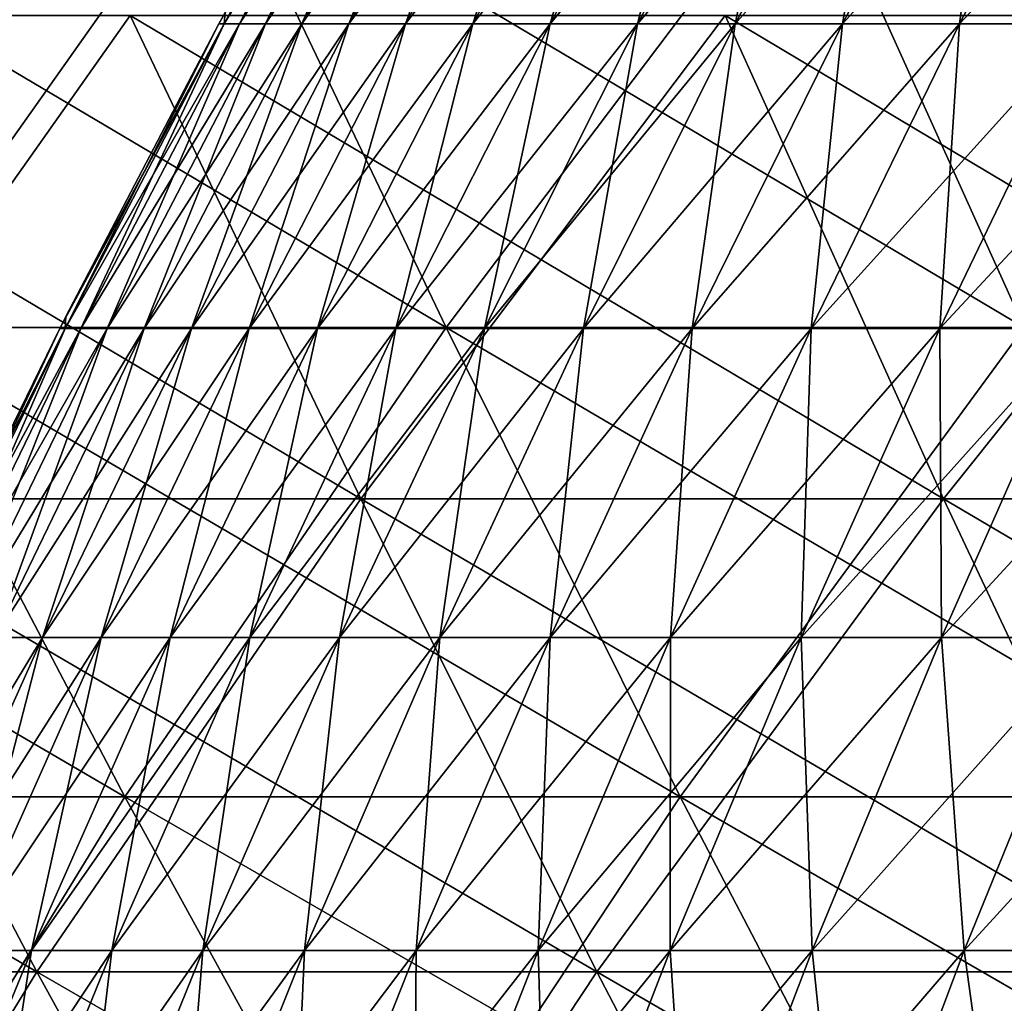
# Model space of a CAD drawing. Header units: millimetres. Extents: x -250 to 250, y -45 to 4150.
# Tile 426 of 656: x -92 to -84, y 3971 to 3979. Entities that reach past the tile are written whole.
import ezdxf

# ---------------------------------------------------------------- set-up
doc = ezdxf.new("R2010")
doc.units = ezdxf.units.MM
doc.header["$LTSCALE"] = 81.481481
for name, color, linetype in [('19', 7, 'CONTINUOUS'), ('20', 7, 'CONTINUOUS'), ('21', 7, 'CONTINUOUS'), ('22', 7, 'CONTINUOUS'), ('23', 7, 'CONTINUOUS'), ('24', 7, 'CONTINUOUS')]:
    doc.layers.add(name, color=color, linetype=linetype)

msp = doc.modelspace()

# ---------------------------------------------------------------- linework, layer by layer
at = {"layer": '19', "color": 7, "linetype": 'CONTINUOUS'}
for points in [[(-91.371, 3979.3972, -158.2593), (-94.194, 3975.4022, -152.1286), (-96.2013, 3979.3972, -155.3704), (-91.371, 3979.3972, -158.2593)], [(-89.4645, 3975.4022, -154.9571), (-94.194, 3975.4022, -152.1286), (-91.371, 3979.3972, -158.2593), (-89.4645, 3975.4022, -154.9571)], [(-86.4541, 3979.3972, -160.998), (-89.4645, 3975.4022, -154.9571), (-91.371, 3979.3972, -158.2593), (-86.4541, 3979.3972, -160.998)], [(-84.6502, 3975.4022, -157.6387), (-89.4645, 3975.4022, -154.9571), (-86.4541, 3979.3972, -160.998), (-84.6502, 3975.4022, -157.6387)], [(-81.4552, 3979.3972, -163.584), (-84.6502, 3975.4022, -157.6387), (-86.4541, 3979.3972, -160.998), (-81.4552, 3979.3972, -163.584)], [(-79.7556, 3975.4022, -160.1708), (-84.6502, 3975.4022, -157.6387), (-81.4552, 3979.3972, -163.584), (-79.7556, 3975.4022, -160.1708)], [(-92.1408, 3971.4925, -148.8125), (-96.6798, 3971.4925, -145.9044), (-94.194, 3975.4022, -152.1286), (-92.1408, 3971.4925, -148.8125)], [(-89.4645, 3975.4022, -154.9571), (-92.1408, 3971.4925, -148.8125), (-94.194, 3975.4022, -152.1286), (-89.4645, 3975.4022, -154.9571)], [(-87.5144, 3971.4925, -151.5794), (-92.1408, 3971.4925, -148.8125), (-89.4645, 3975.4022, -154.9571), (-87.5144, 3971.4925, -151.5794)], [(-84.6502, 3975.4022, -157.6387), (-87.5144, 3971.4925, -151.5794), (-89.4645, 3975.4022, -154.9571), (-84.6502, 3975.4022, -157.6387)], [(-82.805, 3971.4925, -154.2025), (-87.5144, 3971.4925, -151.5794), (-84.6502, 3975.4022, -157.6387), (-82.805, 3971.4925, -154.2025)], [(-79.7556, 3975.4022, -160.1708), (-82.805, 3971.4925, -154.2025), (-84.6502, 3975.4022, -157.6387), (-79.7556, 3975.4022, -160.1708)], [(-92.1408, 3971.4925, -148.8125), (-94.4782, 3967.6699, -142.5819), (-96.6798, 3971.4925, -145.9044), (-92.1408, 3971.4925, -148.8125)], [(-90.0426, 3967.6699, -145.4238), (-94.4782, 3967.6699, -142.5819), (-92.1408, 3971.4925, -148.8125), (-90.0426, 3967.6699, -145.4238)], [(-87.5144, 3971.4925, -151.5794), (-90.0426, 3967.6699, -145.4238), (-92.1408, 3971.4925, -148.8125), (-87.5144, 3971.4925, -151.5794)], [(-85.5215, 3967.6699, -148.1276), (-90.0426, 3967.6699, -145.4238), (-87.5144, 3971.4925, -151.5794), (-85.5215, 3967.6699, -148.1276)], [(-82.805, 3971.4925, -154.2025), (-85.5215, 3967.6699, -148.1276), (-87.5144, 3971.4925, -151.5794), (-82.805, 3971.4925, -154.2025)], [(-80.9194, 3967.6699, -150.691), (-85.5215, 3967.6699, -148.1276), (-82.805, 3971.4925, -154.2025), (-80.9194, 3967.6699, -150.691)]]:
    msp.add_3dface(points, dxfattribs=at)
at = {"layer": '20', "color": 7, "linetype": 'CONTINUOUS'}
for points in [[(-94.194, 3975.4022, 152.1286), (-89.4645, 3975.4022, 154.9571), (-96.2013, 3979.3972, 155.3704), (-94.194, 3975.4022, 152.1286)], [(-96.2013, 3979.3972, 155.3704), (-89.4645, 3975.4022, 154.9571), (-91.371, 3979.3972, 158.2593), (-96.2013, 3979.3972, 155.3704)], [(-89.4645, 3975.4022, 154.9571), (-84.6502, 3975.4022, 157.6387), (-91.371, 3979.3972, 158.2593), (-89.4645, 3975.4022, 154.9571)], [(-91.371, 3979.3972, 158.2593), (-84.6502, 3975.4022, 157.6387), (-86.4541, 3979.3972, 160.998), (-91.371, 3979.3972, 158.2593)], [(-84.6502, 3975.4022, 157.6387), (-79.7556, 3975.4022, 160.1708), (-86.4541, 3979.3972, 160.998), (-84.6502, 3975.4022, 157.6387)], [(-86.4541, 3979.3972, 160.998), (-79.7556, 3975.4022, 160.1708), (-81.4552, 3979.3972, 163.584), (-86.4541, 3979.3972, 160.998)], [(-96.6798, 3971.4925, 145.9044), (-92.1408, 3971.4925, 148.8125), (-98.8342, 3975.4022, 149.1557), (-96.6798, 3971.4925, 145.9044)], [(-98.8342, 3975.4022, 149.1557), (-92.1408, 3971.4925, 148.8125), (-94.194, 3975.4022, 152.1286), (-98.8342, 3975.4022, 149.1557)], [(-92.1408, 3971.4925, 148.8125), (-87.5144, 3971.4925, 151.5794), (-94.194, 3975.4022, 152.1286), (-92.1408, 3971.4925, 148.8125)], [(-94.194, 3975.4022, 152.1286), (-87.5144, 3971.4925, 151.5794), (-89.4645, 3975.4022, 154.9571), (-94.194, 3975.4022, 152.1286)], [(-87.5144, 3971.4925, 151.5794), (-82.805, 3971.4925, 154.2025), (-89.4645, 3975.4022, 154.9571), (-87.5144, 3971.4925, 151.5794)], [(-89.4645, 3975.4022, 154.9571), (-82.805, 3971.4925, 154.2025), (-84.6502, 3975.4022, 157.6387), (-89.4645, 3975.4022, 154.9571)], [(-82.805, 3971.4925, 154.2025), (-78.017, 3971.4925, 156.6793), (-84.6502, 3975.4022, 157.6387), (-82.805, 3971.4925, 154.2025)], [(-84.6502, 3975.4022, 157.6387), (-78.017, 3971.4925, 156.6793), (-79.7556, 3975.4022, 160.1708), (-84.6502, 3975.4022, 157.6387)], [(-94.4782, 3967.6699, 142.5819), (-90.0426, 3967.6699, 145.4238), (-96.6798, 3971.4925, 145.9044), (-94.4782, 3967.6699, 142.5819)], [(-96.6798, 3971.4925, 145.9044), (-90.0426, 3967.6699, 145.4238), (-92.1408, 3971.4925, 148.8125), (-96.6798, 3971.4925, 145.9044)], [(-90.0426, 3967.6699, 145.4238), (-85.5215, 3967.6699, 148.1276), (-92.1408, 3971.4925, 148.8125), (-90.0426, 3967.6699, 145.4238)], [(-92.1408, 3971.4925, 148.8125), (-85.5215, 3967.6699, 148.1276), (-87.5144, 3971.4925, 151.5794), (-92.1408, 3971.4925, 148.8125)], [(-85.5215, 3967.6699, 148.1276), (-80.9194, 3967.6699, 150.691), (-87.5144, 3971.4925, 151.5794), (-85.5215, 3967.6699, 148.1276)], [(-87.5144, 3971.4925, 151.5794), (-80.9194, 3967.6699, 150.691), (-82.805, 3971.4925, 154.2025), (-87.5144, 3971.4925, 151.5794)]]:
    msp.add_3dface(points, dxfattribs=at)
at = {"layer": '21', "color": 7, "linetype": 'CONTINUOUS'}
for points in [[(-90.6487, 3980.7805, 157.0082), (-93.45, 3976.8176, 150.927), (-95.4408, 3980.7805, 154.1422), (-90.6487, 3980.7805, 157.0082)], [(-88.7579, 3976.8176, 153.7332), (-93.45, 3976.8176, 150.927), (-90.6487, 3980.7805, 157.0082), (-88.7579, 3976.8176, 153.7332)], [(-85.7706, 3980.7805, 159.7252), (-88.7579, 3976.8176, 153.7332), (-90.6487, 3980.7805, 157.0082), (-85.7706, 3980.7805, 159.7252)], [(-83.9816, 3976.8176, 156.3936), (-88.7579, 3976.8176, 153.7332), (-85.7706, 3980.7805, 159.7252), (-83.9816, 3976.8176, 156.3936)], [(-80.8112, 3980.7805, 162.2908), (-83.9816, 3976.8176, 156.3936), (-85.7706, 3980.7805, 159.7252), (-80.8112, 3980.7805, 162.2908)], [(-91.4137, 3972.9393, 147.6382), (-95.9169, 3972.9393, 144.7531), (-93.45, 3976.8176, 150.927), (-91.4137, 3972.9393, 147.6382)], [(-88.7579, 3976.8176, 153.7332), (-91.4137, 3972.9393, 147.6382), (-93.45, 3976.8176, 150.927), (-88.7579, 3976.8176, 153.7332)], [(-86.8238, 3972.9393, 150.3833), (-91.4137, 3972.9393, 147.6382), (-88.7579, 3976.8176, 153.7332), (-86.8238, 3972.9393, 150.3833)], [(-83.9816, 3976.8176, 156.3936), (-86.8238, 3972.9393, 150.3833), (-88.7579, 3976.8176, 153.7332), (-83.9816, 3976.8176, 156.3936)], [(-82.1516, 3972.9393, 152.9857), (-86.8238, 3972.9393, 150.3833), (-83.9816, 3976.8176, 156.3936), (-82.1516, 3972.9393, 152.9857)], [(-91.4137, 3972.9393, 147.6382), (-93.7335, 3969.1474, 141.458), (-95.9169, 3972.9393, 144.7531), (-91.4137, 3972.9393, 147.6382)], [(-89.3328, 3969.1474, 144.2774), (-93.7335, 3969.1474, 141.458), (-91.4137, 3972.9393, 147.6382), (-89.3328, 3969.1474, 144.2774)], [(-86.8238, 3972.9393, 150.3833), (-89.3328, 3969.1474, 144.2774), (-91.4137, 3972.9393, 147.6382), (-86.8238, 3972.9393, 150.3833)], [(-84.8474, 3969.1474, 146.96), (-89.3328, 3969.1474, 144.2774), (-86.8238, 3972.9393, 150.3833), (-84.8474, 3969.1474, 146.96)], [(-82.1516, 3972.9393, 152.9857), (-84.8474, 3969.1474, 146.96), (-86.8238, 3972.9393, 150.3833), (-82.1516, 3972.9393, 152.9857)], [(-80.2815, 3969.1474, 149.5032), (-84.8474, 3969.1474, 146.96), (-82.1516, 3972.9393, 152.9857), (-80.2815, 3969.1474, 149.5032)]]:
    msp.add_3dface(points, dxfattribs=at)
at = {"layer": '22', "color": 7, "linetype": 'CONTINUOUS'}
for points in [[(-93.45, 3976.8176, -150.927), (-88.7579, 3976.8176, -153.7332), (-95.4408, 3980.7805, -154.1422), (-93.45, 3976.8176, -150.927)], [(-95.4408, 3980.7805, -154.1422), (-88.7579, 3976.8176, -153.7332), (-90.6487, 3980.7805, -157.0082), (-95.4408, 3980.7805, -154.1422)], [(-88.7579, 3976.8176, -153.7332), (-83.9816, 3976.8176, -156.3936), (-90.6487, 3980.7805, -157.0082), (-88.7579, 3976.8176, -153.7332)], [(-90.6487, 3980.7805, -157.0082), (-83.9816, 3976.8176, -156.3936), (-85.7706, 3980.7805, -159.7252), (-90.6487, 3980.7805, -157.0082)], [(-83.9816, 3976.8176, -156.3936), (-79.1256, 3976.8176, -158.9057), (-85.7706, 3980.7805, -159.7252), (-83.9816, 3976.8176, -156.3936)], [(-85.7706, 3980.7805, -159.7252), (-79.1256, 3976.8176, -158.9057), (-80.8112, 3980.7805, -162.2908), (-85.7706, 3980.7805, -159.7252)], [(-95.9169, 3972.9393, -144.7531), (-91.4137, 3972.9393, -147.6382), (-98.0535, 3976.8176, -147.9776), (-95.9169, 3972.9393, -144.7531)], [(-98.0535, 3976.8176, -147.9776), (-91.4137, 3972.9393, -147.6382), (-93.45, 3976.8176, -150.927), (-98.0535, 3976.8176, -147.9776)], [(-91.4137, 3972.9393, -147.6382), (-86.8238, 3972.9393, -150.3833), (-93.45, 3976.8176, -150.927), (-91.4137, 3972.9393, -147.6382)], [(-93.45, 3976.8176, -150.927), (-86.8238, 3972.9393, -150.3833), (-88.7579, 3976.8176, -153.7332), (-93.45, 3976.8176, -150.927)], [(-86.8238, 3972.9393, -150.3833), (-82.1516, 3972.9393, -152.9857), (-88.7579, 3976.8176, -153.7332), (-86.8238, 3972.9393, -150.3833)], [(-88.7579, 3976.8176, -153.7332), (-82.1516, 3972.9393, -152.9857), (-83.9816, 3976.8176, -156.3936), (-88.7579, 3976.8176, -153.7332)], [(-93.7335, 3969.1474, -141.458), (-89.3328, 3969.1474, -144.2774), (-95.9169, 3972.9393, -144.7531), (-93.7335, 3969.1474, -141.458)], [(-95.9169, 3972.9393, -144.7531), (-89.3328, 3969.1474, -144.2774), (-91.4137, 3972.9393, -147.6382), (-95.9169, 3972.9393, -144.7531)], [(-89.3328, 3969.1474, -144.2774), (-84.8474, 3969.1474, -146.96), (-91.4137, 3972.9393, -147.6382), (-89.3328, 3969.1474, -144.2774)], [(-91.4137, 3972.9393, -147.6382), (-84.8474, 3969.1474, -146.96), (-86.8238, 3972.9393, -150.3833), (-91.4137, 3972.9393, -147.6382)], [(-84.8474, 3969.1474, -146.96), (-80.2815, 3969.1474, -149.5032), (-86.8238, 3972.9393, -150.3833), (-84.8474, 3969.1474, -146.96)], [(-86.8238, 3972.9393, -150.3833), (-80.2815, 3969.1474, -149.5032), (-82.1516, 3972.9393, -152.9857), (-86.8238, 3972.9393, -150.3833)]]:
    msp.add_3dface(points, dxfattribs=at)
at = {"layer": '23', "color": 7, "linetype": 'CONTINUOUS'}
for points in [[(-90.5941, 3979.3277, 2.7912), (-90.4652, 3979.3277, 5.5797), (-89.2108, 3981.809, 2.7486), (-90.5941, 3979.3277, 2.7912)], [(-90.5858, 3979.4226), (-90.5941, 3979.3277, 2.7912), (-89.2531, 3981.809), (-90.5858, 3979.4226)], [(-89.2531, 3981.809), (-90.5941, 3979.3277, 2.7912), (-89.2108, 3981.809, 2.7486), (-89.2531, 3981.809)], [(-90.4652, 3979.3277, 5.5797), (-90.2504, 3979.3277, 8.3629), (-89.0838, 3981.809, 5.4945), (-90.4652, 3979.3277, 5.5797)], [(-89.2108, 3981.809, 2.7486), (-90.4652, 3979.3277, 5.5797), (-89.0838, 3981.809, 5.4945), (-89.2108, 3981.809, 2.7486)], [(-90.2504, 3979.3277, 8.3629), (-89.9501, 3979.3277, 11.1382), (-88.8723, 3981.809, 8.2352), (-90.2504, 3979.3277, 8.3629)], [(-89.0838, 3981.809, 5.4945), (-90.2504, 3979.3277, 8.3629), (-88.8723, 3981.809, 8.2352), (-89.0838, 3981.809, 5.4945)], [(-89.9501, 3979.3277, 11.1382), (-89.5644, 3979.3277, 13.903), (-88.5766, 3981.809, 10.9682), (-89.9501, 3979.3277, 11.1382)], [(-88.8723, 3981.809, 8.2352), (-89.9501, 3979.3277, 11.1382), (-88.5766, 3981.809, 10.9682), (-88.8723, 3981.809, 8.2352)], [(-89.5644, 3979.3277, 13.903), (-89.0938, 3979.3277, 16.6545), (-88.1968, 3981.809, 13.6907), (-89.5644, 3979.3277, 13.903)], [(-88.5766, 3981.809, 10.9682), (-89.5644, 3979.3277, 13.903), (-88.1968, 3981.809, 13.6907), (-88.5766, 3981.809, 10.9682)], [(-89.0938, 3979.3277, 16.6545), (-88.5387, 3979.3277, 19.3903), (-87.7334, 3981.809, 16.4002), (-89.0938, 3979.3277, 16.6545)], [(-88.1968, 3981.809, 13.6907), (-89.0938, 3979.3277, 16.6545), (-87.7334, 3981.809, 16.4002), (-88.1968, 3981.809, 13.6907)], [(-88.5387, 3979.3277, 19.3903), (-87.8996, 3979.3277, 22.1076), (-87.1867, 3981.809, 19.0942), (-88.5387, 3979.3277, 19.3903)], [(-87.7334, 3981.809, 16.4002), (-88.5387, 3979.3277, 19.3903), (-87.1867, 3981.809, 19.0942), (-87.7334, 3981.809, 16.4002)], [(-87.8996, 3979.3277, 22.1076), (-87.1771, 3979.3277, 24.804), (-86.5574, 3981.809, 21.7701), (-87.8996, 3979.3277, 22.1076)], [(-87.1867, 3981.809, 19.0942), (-87.8996, 3979.3277, 22.1076), (-86.5574, 3981.809, 21.7701), (-87.1867, 3981.809, 19.0942)], [(-87.1771, 3979.3277, 24.804), (-86.3719, 3979.3277, 27.4769), (-85.8459, 3981.809, 24.4253), (-87.1771, 3979.3277, 24.804)], [(-86.5574, 3981.809, 21.7701), (-87.1771, 3979.3277, 24.804), (-85.8459, 3981.809, 24.4253), (-86.5574, 3981.809, 21.7701)], [(-86.3719, 3979.3277, 27.4769), (-85.4848, 3979.3277, 30.1237), (-85.053, 3981.809, 27.0573), (-86.3719, 3979.3277, 27.4769)], [(-85.8459, 3981.809, 24.4253), (-86.3719, 3979.3277, 27.4769), (-85.053, 3981.809, 27.0573), (-85.8459, 3981.809, 24.4253)], [(-85.4848, 3979.3277, 30.1237), (-84.5166, 3979.3277, 32.7419), (-84.1794, 3981.809, 29.6637), (-85.4848, 3979.3277, 30.1237)], [(-85.053, 3981.809, 27.0573), (-85.4848, 3979.3277, 30.1237), (-84.1794, 3981.809, 29.6637), (-85.053, 3981.809, 27.0573)], [(-84.5166, 3979.3277, 32.7419), (-83.4682, 3979.3277, 35.3291), (-83.226, 3981.809, 32.2419), (-84.5166, 3979.3277, 32.7419)], [(-84.1794, 3981.809, 29.6637), (-84.5166, 3979.3277, 32.7419), (-83.226, 3981.809, 32.2419), (-84.1794, 3981.809, 29.6637)], [(-90.6371, 3979.3277), (-90.5941, 3979.3277, 2.7912), (-90.5858, 3979.4226), (-90.6371, 3979.3277)], [(-91.9085, 3976.8091, 2.8317), (-91.7777, 3976.8091, 5.6607), (-90.5941, 3979.3277, 2.7912), (-91.9085, 3976.8091, 2.8317)], [(-91.9022, 3976.9079), (-91.9085, 3976.8091, 2.8317), (-90.6371, 3979.3277), (-91.9022, 3976.9079)], [(-90.6371, 3979.3277), (-91.9085, 3976.8091, 2.8317), (-90.5941, 3979.3277, 2.7912), (-90.6371, 3979.3277)], [(-91.7777, 3976.8091, 5.6607), (-91.5599, 3976.8091, 8.4843), (-90.4652, 3979.3277, 5.5797), (-91.7777, 3976.8091, 5.6607)], [(-90.5941, 3979.3277, 2.7912), (-91.7777, 3976.8091, 5.6607), (-90.4652, 3979.3277, 5.5797), (-90.5941, 3979.3277, 2.7912)], [(-91.5599, 3976.8091, 8.4843), (-91.2552, 3976.8091, 11.2998), (-90.2504, 3979.3277, 8.3629), (-91.5599, 3976.8091, 8.4843)], [(-90.4652, 3979.3277, 5.5797), (-91.5599, 3976.8091, 8.4843), (-90.2504, 3979.3277, 8.3629), (-90.4652, 3979.3277, 5.5797)], [(-91.2552, 3976.8091, 11.2998), (-90.8639, 3976.8091, 14.1047), (-89.9501, 3979.3277, 11.1382), (-91.2552, 3976.8091, 11.2998)], [(-90.2504, 3979.3277, 8.3629), (-91.2552, 3976.8091, 11.2998), (-89.9501, 3979.3277, 11.1382), (-90.2504, 3979.3277, 8.3629)], [(-90.8639, 3976.8091, 14.1047), (-90.3865, 3976.8091, 16.8962), (-89.5644, 3979.3277, 13.903), (-90.8639, 3976.8091, 14.1047)], [(-89.9501, 3979.3277, 11.1382), (-90.8639, 3976.8091, 14.1047), (-89.5644, 3979.3277, 13.903), (-89.9501, 3979.3277, 11.1382)], [(-90.3865, 3976.8091, 16.8962), (-89.8233, 3976.8091, 19.6716), (-89.0938, 3979.3277, 16.6545), (-90.3865, 3976.8091, 16.8962)], [(-89.5644, 3979.3277, 13.903), (-90.3865, 3976.8091, 16.8962), (-89.0938, 3979.3277, 16.6545), (-89.5644, 3979.3277, 13.903)], [(-89.8233, 3976.8091, 19.6716), (-89.1749, 3976.8091, 22.4284), (-88.5387, 3979.3277, 19.3903), (-89.8233, 3976.8091, 19.6716)], [(-89.0938, 3979.3277, 16.6545), (-89.8233, 3976.8091, 19.6716), (-88.5387, 3979.3277, 19.3903), (-89.0938, 3979.3277, 16.6545)], [(-89.1749, 3976.8091, 22.4284), (-88.4419, 3976.8091, 25.1639), (-87.8996, 3979.3277, 22.1076), (-89.1749, 3976.8091, 22.4284)], [(-88.5387, 3979.3277, 19.3903), (-89.1749, 3976.8091, 22.4284), (-87.8996, 3979.3277, 22.1076), (-88.5387, 3979.3277, 19.3903)], [(-88.4419, 3976.8091, 25.1639), (-87.625, 3976.8091, 27.8755), (-87.1771, 3979.3277, 24.804), (-88.4419, 3976.8091, 25.1639)], [(-87.8996, 3979.3277, 22.1076), (-88.4419, 3976.8091, 25.1639), (-87.1771, 3979.3277, 24.804), (-87.8996, 3979.3277, 22.1076)], [(-87.625, 3976.8091, 27.8755), (-86.725, 3976.8091, 30.5607), (-86.3719, 3979.3277, 27.4769), (-87.625, 3976.8091, 27.8755)], [(-87.1771, 3979.3277, 24.804), (-87.625, 3976.8091, 27.8755), (-86.3719, 3979.3277, 27.4769), (-87.1771, 3979.3277, 24.804)], [(-86.725, 3976.8091, 30.5607), (-85.7428, 3976.8091, 33.2169), (-85.4848, 3979.3277, 30.1237), (-86.725, 3976.8091, 30.5607)], [(-86.3719, 3979.3277, 27.4769), (-86.725, 3976.8091, 30.5607), (-85.4848, 3979.3277, 30.1237), (-86.3719, 3979.3277, 27.4769)], [(-85.7428, 3976.8091, 33.2169), (-84.6792, 3976.8091, 35.8416), (-84.5166, 3979.3277, 32.7419), (-85.7428, 3976.8091, 33.2169)], [(-85.4848, 3979.3277, 30.1237), (-85.7428, 3976.8091, 33.2169), (-84.5166, 3979.3277, 32.7419), (-85.4848, 3979.3277, 30.1237)], [(-84.6792, 3976.8091, 35.8416), (-83.5353, 3976.8091, 38.4323), (-83.4682, 3979.3277, 35.3291), (-84.6792, 3976.8091, 35.8416)], [(-84.5166, 3979.3277, 32.7419), (-84.6792, 3976.8091, 35.8416), (-83.4682, 3979.3277, 35.3291), (-84.5166, 3979.3277, 32.7419)], [(-91.9521, 3976.8091), (-91.9085, 3976.8091, 2.8317), (-91.9022, 3976.9079), (-91.9521, 3976.8091)], [(-93.153, 3974.2553, 2.87), (-93.0204, 3974.2553, 5.7373), (-91.9085, 3976.8091, 2.8317), (-93.153, 3974.2553, 2.87)], [(-93.1488, 3974.358), (-93.153, 3974.2553, 2.87), (-91.9521, 3976.8091), (-93.1488, 3974.358)], [(-91.9521, 3976.8091), (-93.153, 3974.2553, 2.87), (-91.9085, 3976.8091, 2.8317), (-91.9521, 3976.8091)], [(-93.0204, 3974.2553, 5.7373), (-92.7996, 3974.2553, 8.5992), (-91.7777, 3976.8091, 5.6607), (-93.0204, 3974.2553, 5.7373)], [(-91.9085, 3976.8091, 2.8317), (-93.0204, 3974.2553, 5.7373), (-91.7777, 3976.8091, 5.6607), (-91.9085, 3976.8091, 2.8317)], [(-92.7996, 3974.2553, 8.5992), (-92.4908, 3974.2553, 11.4528), (-91.5599, 3976.8091, 8.4843), (-92.7996, 3974.2553, 8.5992)], [(-91.7777, 3976.8091, 5.6607), (-92.7996, 3974.2553, 8.5992), (-91.5599, 3976.8091, 8.4843), (-91.7777, 3976.8091, 5.6607)], [(-92.4908, 3974.2553, 11.4528), (-92.0942, 3974.2553, 14.2957), (-91.2552, 3976.8091, 11.2998), (-92.4908, 3974.2553, 11.4528)], [(-91.5599, 3976.8091, 8.4843), (-92.4908, 3974.2553, 11.4528), (-91.2552, 3976.8091, 11.2998), (-91.5599, 3976.8091, 8.4843)], [(-92.0942, 3974.2553, 14.2957), (-91.6103, 3974.2553, 17.1249), (-90.8639, 3976.8091, 14.1047), (-92.0942, 3974.2553, 14.2957)], [(-91.2552, 3976.8091, 11.2998), (-92.0942, 3974.2553, 14.2957), (-90.8639, 3976.8091, 14.1047), (-91.2552, 3976.8091, 11.2998)], [(-91.6103, 3974.2553, 17.1249), (-91.0395, 3974.2553, 19.938), (-90.3865, 3976.8091, 16.8962), (-91.6103, 3974.2553, 17.1249)], [(-90.8639, 3976.8091, 14.1047), (-91.6103, 3974.2553, 17.1249), (-90.3865, 3976.8091, 16.8962), (-90.8639, 3976.8091, 14.1047)], [(-91.0395, 3974.2553, 19.938), (-90.3823, 3974.2553, 22.7321), (-89.8233, 3976.8091, 19.6716), (-91.0395, 3974.2553, 19.938)], [(-90.3865, 3976.8091, 16.8962), (-91.0395, 3974.2553, 19.938), (-89.8233, 3976.8091, 19.6716), (-90.3865, 3976.8091, 16.8962)], [(-90.3823, 3974.2553, 22.7321), (-89.6394, 3974.2553, 25.5046), (-89.1749, 3976.8091, 22.4284), (-90.3823, 3974.2553, 22.7321)], [(-89.8233, 3976.8091, 19.6716), (-90.3823, 3974.2553, 22.7321), (-89.1749, 3976.8091, 22.4284), (-89.8233, 3976.8091, 19.6716)], [(-89.6394, 3974.2553, 25.5046), (-88.8115, 3974.2553, 28.253), (-88.4419, 3976.8091, 25.1639), (-89.6394, 3974.2553, 25.5046)], [(-89.1749, 3976.8091, 22.4284), (-89.6394, 3974.2553, 25.5046), (-88.4419, 3976.8091, 25.1639), (-89.1749, 3976.8091, 22.4284)], [(-88.8115, 3974.2553, 28.253), (-87.8993, 3974.2553, 30.9745), (-87.625, 3976.8091, 27.8755), (-88.8115, 3974.2553, 28.253)], [(-88.4419, 3976.8091, 25.1639), (-88.8115, 3974.2553, 28.253), (-87.625, 3976.8091, 27.8755), (-88.4419, 3976.8091, 25.1639)], [(-87.8993, 3974.2553, 30.9745), (-86.9038, 3974.2553, 33.6667), (-86.725, 3976.8091, 30.5607), (-87.8993, 3974.2553, 30.9745)], [(-87.625, 3976.8091, 27.8755), (-87.8993, 3974.2553, 30.9745), (-86.725, 3976.8091, 30.5607), (-87.625, 3976.8091, 27.8755)], [(-86.9038, 3974.2553, 33.6667), (-85.8258, 3974.2553, 36.3269), (-85.7428, 3976.8091, 33.2169), (-86.9038, 3974.2553, 33.6667)], [(-86.725, 3976.8091, 30.5607), (-86.9038, 3974.2553, 33.6667), (-85.7428, 3976.8091, 33.2169), (-86.725, 3976.8091, 30.5607)], [(-85.8258, 3974.2553, 36.3269), (-84.6664, 3974.2553, 38.9527), (-84.6792, 3976.8091, 35.8416), (-85.8258, 3974.2553, 36.3269)], [(-85.7428, 3976.8091, 33.2169), (-85.8258, 3974.2553, 36.3269), (-84.6792, 3976.8091, 35.8416), (-85.7428, 3976.8091, 33.2169)], [(-84.6792, 3976.8091, 35.8416), (-84.6664, 3974.2553, 38.9527), (-83.5353, 3976.8091, 38.4323), (-84.6792, 3976.8091, 35.8416)], [(-84.6664, 3974.2553, 38.9527), (-83.4267, 3974.2553, 41.5416), (-83.5353, 3976.8091, 38.4323), (-84.6664, 3974.2553, 38.9527)], [(-93.2545, 3971.668, 14.4758), (-92.7645, 3971.668, 17.3407), (-92.0942, 3974.2553, 14.2957), (-93.2545, 3971.668, 14.4758)], [(-92.4908, 3974.2553, 11.4528), (-93.2545, 3971.668, 14.4758), (-92.0942, 3974.2553, 14.2957), (-92.4908, 3974.2553, 11.4528)], [(-92.7645, 3971.668, 17.3407), (-92.1865, 3971.668, 20.1892), (-91.6103, 3974.2553, 17.1249), (-92.7645, 3971.668, 17.3407)], [(-92.0942, 3974.2553, 14.2957), (-92.7645, 3971.668, 17.3407), (-91.6103, 3974.2553, 17.1249), (-92.0942, 3974.2553, 14.2957)], [(-92.1865, 3971.668, 20.1892), (-91.521, 3971.668, 23.0185), (-91.0395, 3974.2553, 19.938), (-92.1865, 3971.668, 20.1892)], [(-91.6103, 3974.2553, 17.1249), (-92.1865, 3971.668, 20.1892), (-91.0395, 3974.2553, 19.938), (-91.6103, 3974.2553, 17.1249)], [(-91.521, 3971.668, 23.0185), (-90.7688, 3971.668, 25.8259), (-90.3823, 3974.2553, 22.7321), (-91.521, 3971.668, 23.0185)], [(-91.0395, 3974.2553, 19.938), (-91.521, 3971.668, 23.0185), (-90.3823, 3974.2553, 22.7321), (-91.0395, 3974.2553, 19.938)], [(-90.7688, 3971.668, 25.8259), (-89.9304, 3971.668, 28.6089), (-89.6394, 3974.2553, 25.5046), (-90.7688, 3971.668, 25.8259)], [(-90.3823, 3974.2553, 22.7321), (-90.7688, 3971.668, 25.8259), (-89.6394, 3974.2553, 25.5046), (-90.3823, 3974.2553, 22.7321)], [(-89.9304, 3971.668, 28.6089), (-89.0067, 3971.668, 31.3648), (-88.8115, 3974.2553, 28.253), (-89.9304, 3971.668, 28.6089)], [(-89.6394, 3974.2553, 25.5046), (-89.9304, 3971.668, 28.6089), (-88.8115, 3974.2553, 28.253), (-89.6394, 3974.2553, 25.5046)], [(-89.0067, 3971.668, 31.3648), (-87.9987, 3971.668, 34.0909), (-87.8993, 3974.2553, 30.9745), (-89.0067, 3971.668, 31.3648)], [(-88.8115, 3974.2553, 28.253), (-89.0067, 3971.668, 31.3648), (-87.8993, 3974.2553, 30.9745), (-88.8115, 3974.2553, 28.253)], [(-87.9987, 3971.668, 34.0909), (-86.9071, 3971.668, 36.7846), (-86.9038, 3974.2553, 33.6667), (-87.9987, 3971.668, 34.0909)], [(-87.8993, 3974.2553, 30.9745), (-87.9987, 3971.668, 34.0909), (-86.9038, 3974.2553, 33.6667), (-87.8993, 3974.2553, 30.9745)], [(-86.9071, 3971.668, 36.7846), (-85.7331, 3971.668, 39.4435), (-85.8258, 3974.2553, 36.3269), (-86.9071, 3971.668, 36.7846)], [(-86.9038, 3974.2553, 33.6667), (-86.9071, 3971.668, 36.7846), (-85.8258, 3974.2553, 36.3269), (-86.9038, 3974.2553, 33.6667)], [(-85.8258, 3974.2553, 36.3269), (-85.7331, 3971.668, 39.4435), (-84.6664, 3974.2553, 38.9527), (-85.8258, 3974.2553, 36.3269)], [(-85.7331, 3971.668, 39.4435), (-84.4778, 3971.668, 42.0649), (-84.6664, 3974.2553, 38.9527), (-85.7331, 3971.668, 39.4435)], [(-84.6664, 3974.2553, 38.9527), (-84.4778, 3971.668, 42.0649), (-83.4267, 3974.2553, 41.5416), (-84.6664, 3974.2553, 38.9527)], [(-84.4778, 3971.668, 42.0649), (-83.1423, 3971.668, 44.6465), (-83.4267, 3974.2553, 41.5416), (-84.4778, 3971.668, 42.0649)], [(-93.2633, 3969.0494, 20.425), (-92.5901, 3969.0494, 23.2873), (-92.1865, 3971.668, 20.1892), (-93.2633, 3969.0494, 20.425)], [(-92.7645, 3971.668, 17.3407), (-93.2633, 3969.0494, 20.425), (-92.1865, 3971.668, 20.1892), (-92.7645, 3971.668, 17.3407)], [(-92.5901, 3969.0494, 23.2873), (-91.829, 3969.0494, 26.1276), (-91.521, 3971.668, 23.0185), (-92.5901, 3969.0494, 23.2873)], [(-92.1865, 3971.668, 20.1892), (-92.5901, 3969.0494, 23.2873), (-91.521, 3971.668, 23.0185), (-92.1865, 3971.668, 20.1892)], [(-91.829, 3969.0494, 26.1276), (-90.9809, 3969.0494, 28.9431), (-90.7688, 3971.668, 25.8259), (-91.829, 3969.0494, 26.1276)], [(-91.521, 3971.668, 23.0185), (-91.829, 3969.0494, 26.1276), (-90.7688, 3971.668, 25.8259), (-91.521, 3971.668, 23.0185)], [(-90.9809, 3969.0494, 28.9431), (-90.0464, 3969.0494, 31.7311), (-89.9304, 3971.668, 28.6089), (-90.9809, 3969.0494, 28.9431)], [(-90.7688, 3971.668, 25.8259), (-90.9809, 3969.0494, 28.9431), (-89.9304, 3971.668, 28.6089), (-90.7688, 3971.668, 25.8259)], [(-90.0464, 3969.0494, 31.7311), (-89.0266, 3969.0494, 34.4891), (-89.0067, 3971.668, 31.3648), (-90.0464, 3969.0494, 31.7311)], [(-89.9304, 3971.668, 28.6089), (-90.0464, 3969.0494, 31.7311), (-89.0067, 3971.668, 31.3648), (-89.9304, 3971.668, 28.6089)], [(-89.0266, 3969.0494, 34.4891), (-87.9222, 3969.0494, 37.2143), (-87.9987, 3971.668, 34.0909), (-89.0266, 3969.0494, 34.4891)], [(-89.0067, 3971.668, 31.3648), (-89.0266, 3969.0494, 34.4891), (-87.9987, 3971.668, 34.0909), (-89.0067, 3971.668, 31.3648)], [(-87.9987, 3971.668, 34.0909), (-87.9222, 3969.0494, 37.2143), (-86.9071, 3971.668, 36.7846), (-87.9987, 3971.668, 34.0909)], [(-87.9222, 3969.0494, 37.2143), (-86.7345, 3969.0494, 39.9042), (-86.9071, 3971.668, 36.7846), (-87.9222, 3969.0494, 37.2143)], [(-86.9071, 3971.668, 36.7846), (-86.7345, 3969.0494, 39.9042), (-85.7331, 3971.668, 39.4435), (-86.9071, 3971.668, 36.7846)], [(-86.7345, 3969.0494, 39.9042), (-85.4645, 3969.0494, 42.5563), (-85.7331, 3971.668, 39.4435), (-86.7345, 3969.0494, 39.9042)], [(-85.7331, 3971.668, 39.4435), (-85.4645, 3969.0494, 42.5563), (-84.4778, 3971.668, 42.0649), (-85.7331, 3971.668, 39.4435)], [(-85.4645, 3969.0494, 42.5563), (-84.1135, 3969.0494, 45.168), (-84.4778, 3971.668, 42.0649), (-85.4645, 3969.0494, 42.5563)], [(-84.4778, 3971.668, 42.0649), (-84.1135, 3969.0494, 45.168), (-83.1423, 3971.668, 44.6465), (-84.4778, 3971.668, 42.0649)]]:
    msp.add_3dface(points, dxfattribs=at)
at = {"layer": '24', "color": 7, "linetype": 'CONTINUOUS'}
for points in [[(-90.6371, 3979.3277), (-90.5858, 3979.4226), (-89.2108, 3981.809, -2.7486), (-90.6371, 3979.3277)], [(-90.5941, 3979.3277, -2.7912), (-90.6371, 3979.3277), (-89.2108, 3981.809, -2.7486), (-90.5941, 3979.3277, -2.7912)], [(-90.4652, 3979.3277, -5.5797), (-90.5941, 3979.3277, -2.7912), (-89.0838, 3981.809, -5.4945), (-90.4652, 3979.3277, -5.5797)], [(-89.0838, 3981.809, -5.4945), (-90.5941, 3979.3277, -2.7912), (-89.2108, 3981.809, -2.7486), (-89.0838, 3981.809, -5.4945)], [(-90.2504, 3979.3277, -8.3629), (-90.4652, 3979.3277, -5.5797), (-88.8723, 3981.809, -8.2352), (-90.2504, 3979.3277, -8.3629)], [(-88.8723, 3981.809, -8.2352), (-90.4652, 3979.3277, -5.5797), (-89.0838, 3981.809, -5.4945), (-88.8723, 3981.809, -8.2352)], [(-89.9501, 3979.3277, -11.1382), (-90.2504, 3979.3277, -8.3629), (-88.5766, 3981.809, -10.9682), (-89.9501, 3979.3277, -11.1382)], [(-88.5766, 3981.809, -10.9682), (-90.2504, 3979.3277, -8.3629), (-88.8723, 3981.809, -8.2352), (-88.5766, 3981.809, -10.9682)], [(-89.5644, 3979.3277, -13.903), (-89.9501, 3979.3277, -11.1382), (-88.1968, 3981.809, -13.6907), (-89.5644, 3979.3277, -13.903)], [(-88.1968, 3981.809, -13.6907), (-89.9501, 3979.3277, -11.1382), (-88.5766, 3981.809, -10.9682), (-88.1968, 3981.809, -13.6907)], [(-89.0938, 3979.3277, -16.6545), (-89.5644, 3979.3277, -13.903), (-87.7334, 3981.809, -16.4002), (-89.0938, 3979.3277, -16.6545)], [(-87.7334, 3981.809, -16.4002), (-89.5644, 3979.3277, -13.903), (-88.1968, 3981.809, -13.6907), (-87.7334, 3981.809, -16.4002)], [(-88.5387, 3979.3277, -19.3903), (-89.0938, 3979.3277, -16.6545), (-87.1867, 3981.809, -19.0942), (-88.5387, 3979.3277, -19.3903)], [(-87.1867, 3981.809, -19.0942), (-89.0938, 3979.3277, -16.6545), (-87.7334, 3981.809, -16.4002), (-87.1867, 3981.809, -19.0942)], [(-87.8996, 3979.3277, -22.1076), (-88.5387, 3979.3277, -19.3903), (-86.5574, 3981.809, -21.7701), (-87.8996, 3979.3277, -22.1076)], [(-86.5574, 3981.809, -21.7701), (-88.5387, 3979.3277, -19.3903), (-87.1867, 3981.809, -19.0942), (-86.5574, 3981.809, -21.7701)], [(-87.1771, 3979.3277, -24.804), (-87.8996, 3979.3277, -22.1076), (-85.8459, 3981.809, -24.4253), (-87.1771, 3979.3277, -24.804)], [(-85.8459, 3981.809, -24.4253), (-87.8996, 3979.3277, -22.1076), (-86.5574, 3981.809, -21.7701), (-85.8459, 3981.809, -24.4253)], [(-86.3719, 3979.3277, -27.4769), (-87.1771, 3979.3277, -24.804), (-85.053, 3981.809, -27.0573), (-86.3719, 3979.3277, -27.4769)], [(-85.053, 3981.809, -27.0573), (-87.1771, 3979.3277, -24.804), (-85.8459, 3981.809, -24.4253), (-85.053, 3981.809, -27.0573)], [(-85.4848, 3979.3277, -30.1237), (-86.3719, 3979.3277, -27.4769), (-84.1794, 3981.809, -29.6637), (-85.4848, 3979.3277, -30.1237)], [(-84.1794, 3981.809, -29.6637), (-86.3719, 3979.3277, -27.4769), (-85.053, 3981.809, -27.0573), (-84.1794, 3981.809, -29.6637)], [(-84.5166, 3979.3277, -32.7419), (-85.4848, 3979.3277, -30.1237), (-83.226, 3981.809, -32.2419), (-84.5166, 3979.3277, -32.7419)], [(-83.226, 3981.809, -32.2419), (-85.4848, 3979.3277, -30.1237), (-84.1794, 3981.809, -29.6637), (-83.226, 3981.809, -32.2419)], [(-83.4682, 3979.3277, -35.3291), (-84.5166, 3979.3277, -32.7419), (-82.1937, 3981.809, -34.7896), (-83.4682, 3979.3277, -35.3291)], [(-82.1937, 3981.809, -34.7896), (-84.5166, 3979.3277, -32.7419), (-83.226, 3981.809, -32.2419), (-82.1937, 3981.809, -34.7896)], [(-91.9521, 3976.8091), (-91.9022, 3976.9079), (-90.5941, 3979.3277, -2.7912), (-91.9521, 3976.8091)], [(-91.9085, 3976.8091, -2.8317), (-91.9521, 3976.8091), (-90.5941, 3979.3277, -2.7912), (-91.9085, 3976.8091, -2.8317)], [(-91.7777, 3976.8091, -5.6607), (-91.9085, 3976.8091, -2.8317), (-90.4652, 3979.3277, -5.5797), (-91.7777, 3976.8091, -5.6607)], [(-90.4652, 3979.3277, -5.5797), (-91.9085, 3976.8091, -2.8317), (-90.5941, 3979.3277, -2.7912), (-90.4652, 3979.3277, -5.5797)], [(-91.9022, 3976.9079), (-90.6371, 3979.3277), (-90.5941, 3979.3277, -2.7912), (-91.9022, 3976.9079)], [(-91.5599, 3976.8091, -8.4843), (-91.7777, 3976.8091, -5.6607), (-90.2504, 3979.3277, -8.3629), (-91.5599, 3976.8091, -8.4843)], [(-90.2504, 3979.3277, -8.3629), (-91.7777, 3976.8091, -5.6607), (-90.4652, 3979.3277, -5.5797), (-90.2504, 3979.3277, -8.3629)], [(-91.2552, 3976.8091, -11.2998), (-91.5599, 3976.8091, -8.4843), (-89.9501, 3979.3277, -11.1382), (-91.2552, 3976.8091, -11.2998)], [(-89.9501, 3979.3277, -11.1382), (-91.5599, 3976.8091, -8.4843), (-90.2504, 3979.3277, -8.3629), (-89.9501, 3979.3277, -11.1382)], [(-90.8639, 3976.8091, -14.1047), (-91.2552, 3976.8091, -11.2998), (-89.5644, 3979.3277, -13.903), (-90.8639, 3976.8091, -14.1047)], [(-89.5644, 3979.3277, -13.903), (-91.2552, 3976.8091, -11.2998), (-89.9501, 3979.3277, -11.1382), (-89.5644, 3979.3277, -13.903)], [(-90.3865, 3976.8091, -16.8962), (-90.8639, 3976.8091, -14.1047), (-89.0938, 3979.3277, -16.6545), (-90.3865, 3976.8091, -16.8962)], [(-89.0938, 3979.3277, -16.6545), (-90.8639, 3976.8091, -14.1047), (-89.5644, 3979.3277, -13.903), (-89.0938, 3979.3277, -16.6545)], [(-89.8233, 3976.8091, -19.6716), (-90.3865, 3976.8091, -16.8962), (-88.5387, 3979.3277, -19.3903), (-89.8233, 3976.8091, -19.6716)], [(-88.5387, 3979.3277, -19.3903), (-90.3865, 3976.8091, -16.8962), (-89.0938, 3979.3277, -16.6545), (-88.5387, 3979.3277, -19.3903)], [(-89.1749, 3976.8091, -22.4284), (-89.8233, 3976.8091, -19.6716), (-87.8996, 3979.3277, -22.1076), (-89.1749, 3976.8091, -22.4284)], [(-87.8996, 3979.3277, -22.1076), (-89.8233, 3976.8091, -19.6716), (-88.5387, 3979.3277, -19.3903), (-87.8996, 3979.3277, -22.1076)], [(-88.4419, 3976.8091, -25.1639), (-89.1749, 3976.8091, -22.4284), (-87.1771, 3979.3277, -24.804), (-88.4419, 3976.8091, -25.1639)], [(-87.1771, 3979.3277, -24.804), (-89.1749, 3976.8091, -22.4284), (-87.8996, 3979.3277, -22.1076), (-87.1771, 3979.3277, -24.804)], [(-87.625, 3976.8091, -27.8755), (-88.4419, 3976.8091, -25.1639), (-86.3719, 3979.3277, -27.4769), (-87.625, 3976.8091, -27.8755)], [(-86.3719, 3979.3277, -27.4769), (-88.4419, 3976.8091, -25.1639), (-87.1771, 3979.3277, -24.804), (-86.3719, 3979.3277, -27.4769)], [(-86.725, 3976.8091, -30.5607), (-87.625, 3976.8091, -27.8755), (-85.4848, 3979.3277, -30.1237), (-86.725, 3976.8091, -30.5607)], [(-85.4848, 3979.3277, -30.1237), (-87.625, 3976.8091, -27.8755), (-86.3719, 3979.3277, -27.4769), (-85.4848, 3979.3277, -30.1237)], [(-85.7428, 3976.8091, -33.2169), (-86.725, 3976.8091, -30.5607), (-84.5166, 3979.3277, -32.7419), (-85.7428, 3976.8091, -33.2169)], [(-84.5166, 3979.3277, -32.7419), (-86.725, 3976.8091, -30.5607), (-85.4848, 3979.3277, -30.1237), (-84.5166, 3979.3277, -32.7419)], [(-84.6792, 3976.8091, -35.8416), (-85.7428, 3976.8091, -33.2169), (-83.4682, 3979.3277, -35.3291), (-84.6792, 3976.8091, -35.8416)], [(-83.4682, 3979.3277, -35.3291), (-85.7428, 3976.8091, -33.2169), (-84.5166, 3979.3277, -32.7419), (-83.4682, 3979.3277, -35.3291)], [(-83.5353, 3976.8091, -38.4323), (-84.6792, 3976.8091, -35.8416), (-82.3406, 3979.3277, -37.8827), (-83.5353, 3976.8091, -38.4323)], [(-82.3406, 3979.3277, -37.8827), (-84.6792, 3976.8091, -35.8416), (-83.4682, 3979.3277, -35.3291), (-82.3406, 3979.3277, -37.8827)], [(-93.1972, 3974.2553), (-93.1488, 3974.358), (-91.9085, 3976.8091, -2.8317), (-93.1972, 3974.2553)], [(-93.153, 3974.2553, -2.87), (-93.1972, 3974.2553), (-91.9085, 3976.8091, -2.8317), (-93.153, 3974.2553, -2.87)], [(-93.0204, 3974.2553, -5.7373), (-93.153, 3974.2553, -2.87), (-91.7777, 3976.8091, -5.6607), (-93.0204, 3974.2553, -5.7373)], [(-91.7777, 3976.8091, -5.6607), (-93.153, 3974.2553, -2.87), (-91.9085, 3976.8091, -2.8317), (-91.7777, 3976.8091, -5.6607)], [(-93.1488, 3974.358), (-91.9521, 3976.8091), (-91.9085, 3976.8091, -2.8317), (-93.1488, 3974.358)], [(-92.7996, 3974.2553, -8.5992), (-93.0204, 3974.2553, -5.7373), (-91.5599, 3976.8091, -8.4843), (-92.7996, 3974.2553, -8.5992)], [(-91.5599, 3976.8091, -8.4843), (-93.0204, 3974.2553, -5.7373), (-91.7777, 3976.8091, -5.6607), (-91.5599, 3976.8091, -8.4843)], [(-92.4908, 3974.2553, -11.4528), (-92.7996, 3974.2553, -8.5992), (-91.2552, 3976.8091, -11.2998), (-92.4908, 3974.2553, -11.4528)], [(-91.2552, 3976.8091, -11.2998), (-92.7996, 3974.2553, -8.5992), (-91.5599, 3976.8091, -8.4843), (-91.2552, 3976.8091, -11.2998)], [(-92.0942, 3974.2553, -14.2957), (-92.4908, 3974.2553, -11.4528), (-90.8639, 3976.8091, -14.1047), (-92.0942, 3974.2553, -14.2957)], [(-90.8639, 3976.8091, -14.1047), (-92.4908, 3974.2553, -11.4528), (-91.2552, 3976.8091, -11.2998), (-90.8639, 3976.8091, -14.1047)], [(-91.6103, 3974.2553, -17.1249), (-92.0942, 3974.2553, -14.2957), (-90.3865, 3976.8091, -16.8962), (-91.6103, 3974.2553, -17.1249)], [(-90.3865, 3976.8091, -16.8962), (-92.0942, 3974.2553, -14.2957), (-90.8639, 3976.8091, -14.1047), (-90.3865, 3976.8091, -16.8962)], [(-91.0395, 3974.2553, -19.938), (-91.6103, 3974.2553, -17.1249), (-89.8233, 3976.8091, -19.6716), (-91.0395, 3974.2553, -19.938)], [(-89.8233, 3976.8091, -19.6716), (-91.6103, 3974.2553, -17.1249), (-90.3865, 3976.8091, -16.8962), (-89.8233, 3976.8091, -19.6716)], [(-90.3823, 3974.2553, -22.7321), (-91.0395, 3974.2553, -19.938), (-89.1749, 3976.8091, -22.4284), (-90.3823, 3974.2553, -22.7321)], [(-89.1749, 3976.8091, -22.4284), (-91.0395, 3974.2553, -19.938), (-89.8233, 3976.8091, -19.6716), (-89.1749, 3976.8091, -22.4284)], [(-89.6394, 3974.2553, -25.5046), (-90.3823, 3974.2553, -22.7321), (-88.4419, 3976.8091, -25.1639), (-89.6394, 3974.2553, -25.5046)], [(-88.4419, 3976.8091, -25.1639), (-90.3823, 3974.2553, -22.7321), (-89.1749, 3976.8091, -22.4284), (-88.4419, 3976.8091, -25.1639)], [(-88.8115, 3974.2553, -28.253), (-89.6394, 3974.2553, -25.5046), (-87.625, 3976.8091, -27.8755), (-88.8115, 3974.2553, -28.253)], [(-87.625, 3976.8091, -27.8755), (-89.6394, 3974.2553, -25.5046), (-88.4419, 3976.8091, -25.1639), (-87.625, 3976.8091, -27.8755)], [(-87.8993, 3974.2553, -30.9745), (-88.8115, 3974.2553, -28.253), (-86.725, 3976.8091, -30.5607), (-87.8993, 3974.2553, -30.9745)], [(-86.725, 3976.8091, -30.5607), (-88.8115, 3974.2553, -28.253), (-87.625, 3976.8091, -27.8755), (-86.725, 3976.8091, -30.5607)], [(-86.9038, 3974.2553, -33.6667), (-87.8993, 3974.2553, -30.9745), (-85.7428, 3976.8091, -33.2169), (-86.9038, 3974.2553, -33.6667)], [(-85.7428, 3976.8091, -33.2169), (-87.8993, 3974.2553, -30.9745), (-86.725, 3976.8091, -30.5607), (-85.7428, 3976.8091, -33.2169)], [(-85.8258, 3974.2553, -36.3269), (-86.9038, 3974.2553, -33.6667), (-84.6792, 3976.8091, -35.8416), (-85.8258, 3974.2553, -36.3269)], [(-84.6792, 3976.8091, -35.8416), (-86.9038, 3974.2553, -33.6667), (-85.7428, 3976.8091, -33.2169), (-84.6792, 3976.8091, -35.8416)], [(-84.6664, 3974.2553, -38.9527), (-85.8258, 3974.2553, -36.3269), (-83.5353, 3976.8091, -38.4323), (-84.6664, 3974.2553, -38.9527)], [(-83.5353, 3976.8091, -38.4323), (-85.8258, 3974.2553, -36.3269), (-84.6792, 3976.8091, -35.8416), (-83.5353, 3976.8091, -38.4323)], [(-83.4267, 3974.2553, -41.5416), (-84.6664, 3974.2553, -38.9527), (-82.3122, 3976.8091, -40.9866), (-83.4267, 3974.2553, -41.5416)], [(-82.3122, 3976.8091, -40.9866), (-84.6664, 3974.2553, -38.9527), (-83.5353, 3976.8091, -38.4323), (-82.3122, 3976.8091, -40.9866)], [(-93.2545, 3971.668, -14.4758), (-93.6561, 3971.668, -11.5971), (-92.0942, 3974.2553, -14.2957), (-93.2545, 3971.668, -14.4758)], [(-92.0942, 3974.2553, -14.2957), (-93.6561, 3971.668, -11.5971), (-92.4908, 3974.2553, -11.4528), (-92.0942, 3974.2553, -14.2957)], [(-92.7645, 3971.668, -17.3407), (-93.2545, 3971.668, -14.4758), (-91.6103, 3974.2553, -17.1249), (-92.7645, 3971.668, -17.3407)], [(-91.6103, 3974.2553, -17.1249), (-93.2545, 3971.668, -14.4758), (-92.0942, 3974.2553, -14.2957), (-91.6103, 3974.2553, -17.1249)], [(-92.1865, 3971.668, -20.1892), (-92.7645, 3971.668, -17.3407), (-91.0395, 3974.2553, -19.938), (-92.1865, 3971.668, -20.1892)], [(-91.0395, 3974.2553, -19.938), (-92.7645, 3971.668, -17.3407), (-91.6103, 3974.2553, -17.1249), (-91.0395, 3974.2553, -19.938)], [(-91.521, 3971.668, -23.0185), (-92.1865, 3971.668, -20.1892), (-90.3823, 3974.2553, -22.7321), (-91.521, 3971.668, -23.0185)], [(-90.3823, 3974.2553, -22.7321), (-92.1865, 3971.668, -20.1892), (-91.0395, 3974.2553, -19.938), (-90.3823, 3974.2553, -22.7321)], [(-90.7688, 3971.668, -25.8259), (-91.521, 3971.668, -23.0185), (-89.6394, 3974.2553, -25.5046), (-90.7688, 3971.668, -25.8259)], [(-89.6394, 3974.2553, -25.5046), (-91.521, 3971.668, -23.0185), (-90.3823, 3974.2553, -22.7321), (-89.6394, 3974.2553, -25.5046)], [(-89.9304, 3971.668, -28.6089), (-90.7688, 3971.668, -25.8259), (-88.8115, 3974.2553, -28.253), (-89.9304, 3971.668, -28.6089)], [(-88.8115, 3974.2553, -28.253), (-90.7688, 3971.668, -25.8259), (-89.6394, 3974.2553, -25.5046), (-88.8115, 3974.2553, -28.253)], [(-89.0067, 3971.668, -31.3648), (-89.9304, 3971.668, -28.6089), (-87.8993, 3974.2553, -30.9745), (-89.0067, 3971.668, -31.3648)], [(-87.8993, 3974.2553, -30.9745), (-89.9304, 3971.668, -28.6089), (-88.8115, 3974.2553, -28.253), (-87.8993, 3974.2553, -30.9745)], [(-87.9987, 3971.668, -34.0909), (-89.0067, 3971.668, -31.3648), (-86.9038, 3974.2553, -33.6667), (-87.9987, 3971.668, -34.0909)], [(-86.9038, 3974.2553, -33.6667), (-89.0067, 3971.668, -31.3648), (-87.8993, 3974.2553, -30.9745), (-86.9038, 3974.2553, -33.6667)], [(-86.9071, 3971.668, -36.7846), (-87.9987, 3971.668, -34.0909), (-85.8258, 3974.2553, -36.3269), (-86.9071, 3971.668, -36.7846)], [(-85.8258, 3974.2553, -36.3269), (-87.9987, 3971.668, -34.0909), (-86.9038, 3974.2553, -33.6667), (-85.8258, 3974.2553, -36.3269)], [(-85.7331, 3971.668, -39.4435), (-86.9071, 3971.668, -36.7846), (-84.6664, 3974.2553, -38.9527), (-85.7331, 3971.668, -39.4435)], [(-84.6664, 3974.2553, -38.9527), (-86.9071, 3971.668, -36.7846), (-85.8258, 3974.2553, -36.3269), (-84.6664, 3974.2553, -38.9527)], [(-84.4778, 3971.668, -42.0649), (-85.7331, 3971.668, -39.4435), (-83.4267, 3974.2553, -41.5416), (-84.4778, 3971.668, -42.0649)], [(-83.4267, 3974.2553, -41.5416), (-85.7331, 3971.668, -39.4435), (-84.6664, 3974.2553, -38.9527), (-83.4267, 3974.2553, -41.5416)], [(-83.1423, 3971.668, -44.6465), (-84.4778, 3971.668, -42.0649), (-82.1079, 3974.2553, -44.091), (-83.1423, 3971.668, -44.6465)], [(-82.1079, 3974.2553, -44.091), (-84.4778, 3971.668, -42.0649), (-83.4267, 3974.2553, -41.5416), (-82.1079, 3974.2553, -44.091)], [(-93.2633, 3969.0494, -20.425), (-93.8481, 3969.0494, -17.5432), (-92.1865, 3971.668, -20.1892), (-93.2633, 3969.0494, -20.425)], [(-92.1865, 3971.668, -20.1892), (-93.8481, 3969.0494, -17.5432), (-92.7645, 3971.668, -17.3407), (-92.1865, 3971.668, -20.1892)], [(-92.5901, 3969.0494, -23.2873), (-93.2633, 3969.0494, -20.425), (-91.521, 3971.668, -23.0185), (-92.5901, 3969.0494, -23.2873)], [(-91.521, 3971.668, -23.0185), (-93.2633, 3969.0494, -20.425), (-92.1865, 3971.668, -20.1892), (-91.521, 3971.668, -23.0185)], [(-91.829, 3969.0494, -26.1276), (-92.5901, 3969.0494, -23.2873), (-90.7688, 3971.668, -25.8259), (-91.829, 3969.0494, -26.1276)], [(-90.7688, 3971.668, -25.8259), (-92.5901, 3969.0494, -23.2873), (-91.521, 3971.668, -23.0185), (-90.7688, 3971.668, -25.8259)], [(-90.9809, 3969.0494, -28.9431), (-91.829, 3969.0494, -26.1276), (-89.9304, 3971.668, -28.6089), (-90.9809, 3969.0494, -28.9431)], [(-89.9304, 3971.668, -28.6089), (-91.829, 3969.0494, -26.1276), (-90.7688, 3971.668, -25.8259), (-89.9304, 3971.668, -28.6089)], [(-90.0464, 3969.0494, -31.7311), (-90.9809, 3969.0494, -28.9431), (-89.0067, 3971.668, -31.3648), (-90.0464, 3969.0494, -31.7311)], [(-89.0067, 3971.668, -31.3648), (-90.9809, 3969.0494, -28.9431), (-89.9304, 3971.668, -28.6089), (-89.0067, 3971.668, -31.3648)], [(-89.0266, 3969.0494, -34.4891), (-90.0464, 3969.0494, -31.7311), (-87.9987, 3971.668, -34.0909), (-89.0266, 3969.0494, -34.4891)], [(-87.9987, 3971.668, -34.0909), (-90.0464, 3969.0494, -31.7311), (-89.0067, 3971.668, -31.3648), (-87.9987, 3971.668, -34.0909)], [(-87.9222, 3969.0494, -37.2143), (-89.0266, 3969.0494, -34.4891), (-86.9071, 3971.668, -36.7846), (-87.9222, 3969.0494, -37.2143)], [(-86.9071, 3971.668, -36.7846), (-89.0266, 3969.0494, -34.4891), (-87.9987, 3971.668, -34.0909), (-86.9071, 3971.668, -36.7846)], [(-86.7345, 3969.0494, -39.9042), (-87.9222, 3969.0494, -37.2143), (-85.7331, 3971.668, -39.4435), (-86.7345, 3969.0494, -39.9042)], [(-85.7331, 3971.668, -39.4435), (-87.9222, 3969.0494, -37.2143), (-86.9071, 3971.668, -36.7846), (-85.7331, 3971.668, -39.4435)], [(-85.4645, 3969.0494, -42.5563), (-86.7345, 3969.0494, -39.9042), (-84.4778, 3971.668, -42.0649), (-85.4645, 3969.0494, -42.5563)], [(-84.4778, 3971.668, -42.0649), (-86.7345, 3969.0494, -39.9042), (-85.7331, 3971.668, -39.4435), (-84.4778, 3971.668, -42.0649)], [(-84.1135, 3969.0494, -45.168), (-85.4645, 3969.0494, -42.5563), (-83.1423, 3971.668, -44.6465), (-84.1135, 3969.0494, -45.168)], [(-83.1423, 3971.668, -44.6465), (-85.4645, 3969.0494, -42.5563), (-84.4778, 3971.668, -42.0649), (-83.1423, 3971.668, -44.6465)]]:
    msp.add_3dface(points, dxfattribs=at)

doc.saveas('drawing.dxf')
